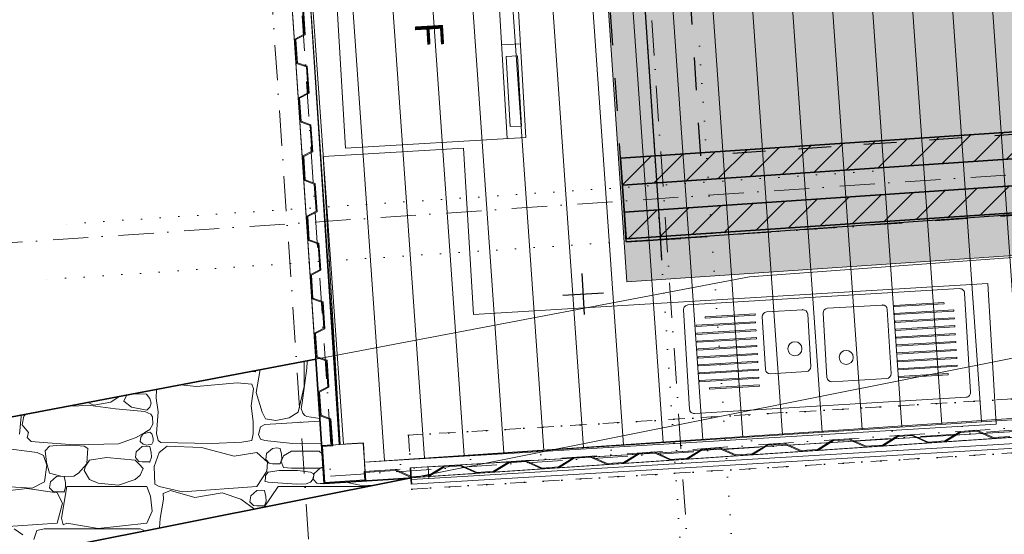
# Model space of a CAD drawing. Header units: millimetres. Extents: x -115474967 to 444143, y -74377 to 241828222.
# Tile 483 of 590: x 282155 to 286352, y 233716 to 235909. Entities that reach past the tile are written whole.
import ezdxf
from ezdxf.enums import TextEntityAlignment as Align

# ---------------------------------------------------------------- set-up
doc = ezdxf.new("R2010")
doc.units = ezdxf.units.MM
doc.header["$MEASUREMENT"] = 0
doc.set_wipeout_variables(frame=1)
for name, pattern in [('Dashed', [280, 140, -140]), ('Dashed Small', [140, 70, -70]), ('Dense Dotted', [80, 0, -80]), ('Dot & Dashed', [280, 150, -60, 0, -70]), ('Dotted', [300, 0, -300]), ('Wipeout_Contour', [1000, 0, -1000])]:
    doc.linetypes.add(name, pattern=pattern)
for name, color, linetype, lineweight in [('0_Pen_No__10', 9, 'Continuous', 20), ('0_Pen_No__128', 9, 'Continuous', 0), ('0_Pen_No__16', 9, 'Continuous', 20), ('0_Pen_No__3', 7, 'Continuous', 15), ('0_Pen_No__5', 7, 'Continuous', 5), ('A_BEAMS_Pen_No__2', 7, 'Continuous', 20), ('A_FLOORS STRUCTURE_Pen_No__3', 7, 'Continuous', 15), ('A_WALL LOAD_Pen_No__1', 7, 'Continuous', 30), ('A_WALL LOAD_Pen_No__3', 7, 'Continuous', 15), ('A_WALL LOAD_Pen_No__6', 7, 'Continuous', 5), ('B_CUT OUT_Pen_No__128', 9, 'Continuous', 0), ('B_CUT OUT_Pen_No__2', 1, 'Continuous', 25), ('B_CUT OUT_Pen_No__3', 30, 'Continuous', 15), ('B_CUT OUT_Pen_No__5', 4, 'Continuous', 5), ('B_FURN FIXED_Pen_No__4', 7, 'Continuous', 5), ('B_FURN FIXED_Pen_No__86', 255, 'Continuous', 20), ('B_FURN LOOSE_Pen_No__4', 7, 'Continuous', 5), ('BUILDING_Pen_No__2', 7, 'Continuous', 20), ('C-GRID _Pen_No__5', 7, 'Continuous', 5), ('MARKETING_Pen_No__1', 7, 'Continuous', 30), ('SPLITPOLE FENCE_Pen_No__2', 7, 'Continuous', 20), ('Structural Elements_Pen_No__161', 1, 'Continuous', 5)]:
    doc.layers.add(name, color=color, linetype=linetype, lineweight=lineweight)
for name, color, linetype, lineweight, true_color in [('A_WALL LOAD_Pen_No__7', 7, 'Continuous', 5, 0x3f3f3f), ('MARKETING_Pen_No__171', 7, 'Continuous', 0, 0xe1e1e1), ('ROAD_Pen_No__7', 7, 'Continuous', 5, 0x3f3f3f)]:
    doc.layers.add(name, color=color, linetype=linetype, lineweight=lineweight, true_color=true_color)
for name, color, linetype in [('B_FURN FIXED', 7, 'Continuous'), ('B_FURN LOOSE', 7, 'Continuous'), ('C_DIMS - GA', 7, 'Continuous'), ('MARKETING', 7, 'Continuous')]:
    doc.layers.add(name, color=color, linetype=linetype)
doc.styles.add('GENERATED_STYLE_1', font='GOTHIC.TTF')
doc.styles.add('GENERATED_STYLE_2', font='arial.ttf')
doc.dimstyles.new('GENERATED_STYLE__3', dxfattribs={"dimtxt": 200, "dimasz": 95, "dimexe": 0.18, "dimexo": 2517.243423, "dimgap": 0.09, "dimtad": 1, "dimdec": 0, "dimzin": 0, "dimdsep": 46, "dimtxsty": 'GENERATED_STYLE_1', "dimblk": 'ARROWHEAD_2', "dimblk1": 'ARROWHEAD_2', "dimblk2": 'ARROWHEAD_2', "dimcen": 0.09, "dimclrd": 7, "dimclre": 7, "dimclrt": 7, "dimadec": 0, "dimazin": 0, "dimtfac": 1, "dimtdec": 4, "dimtmove": 0, "dimatfit": 3, "dimfxl": 1, "dimtolj": 1, "dimtzin": 0, "dimarcsym": 0})
pattern_1 = [(45, (426418.63, 157469.93), (-63.63961, 63.63961), [])]

# ---------------------------------------------------------------- blocks, each defined once
blk = doc.blocks.new('*X851')
at = {"layer": 'MARKETING_Pen_No__171', "color": 254, "linetype": 'Continuous', "lineweight": 0, "true_color": 0xdadada}
for p, q in [((-143051.3, 76980.6), (-143052.5, 76983)), ((-143050.5, 76876.1), (-143051.3, 76980.6)), ((-143037.6, 76981.2), (-143039.1, 76954.2)), ((-143036, 76986.2), (-143037.6, 76981.2)), ((-143001.5, 76989.3), (-143013.8, 76990.4)), ((-143280.8, 76939.7), (-143258.9, 76939.7)), ((-143258.9, 76939.7), (-143257.4, 76944.1)), ((-143238.8, 76947.7), (-143255.5, 76850.8)), ((-143039.1, 76954.2), (-143059.4, 76807)), ((-143468.1, 76904.1), (-143464.6, 76904)), ((-143464.6, 76904), (-143456.8, 76906.3)), ((-143680.7, 76863.8), (-143681.1, 76826.5)), ((-143509.7, 76875.3), (-143578.2, 76883.2)), ((-143336.7, 76892.2), (-143509.7, 76875.3)), ((-143273.8, 76886.2), (-143336.7, 76892.2)), ((-143276.8, 76794.2), (-143266.2, 76865.7)), ((-143266.2, 76865.7), (-143273.8, 76886.2)), ((-143076, 76766.1), (-143050.5, 76876.1)), ((-143874.4, 76809.2), (-143839.6, 76833.4)), ((-143839.6, 76833.4), (-143839.6, 76833.6)), ((-143808, 76837.8), (-143818.9, 76813.2)), ((-143818.9, 76813.2), (-143787.5, 76787.9)), ((-143796.2, 76841.8), (-143808, 76837.8)), ((-143723.6, 76843.8), (-143780.9, 76844.7)), ((-143708.3, 76824.8), (-143723.6, 76843.8)), ((-143702.8, 76804.7), (-143708.3, 76824.8)), ((-143681.1, 76826.5), (-143672.5, 76768.1)), ((-143255.5, 76850.8), (-143229.8, 76766.1)), ((-143962.2, 76794.4), (-144061.4, 76791.5)), ((-143973.5, 76808.2), (-143947.7, 76796.9)), ((-143855.5, 76781.3), (-143962.2, 76794.4)), ((-143947.7, 76796.9), (-143874.4, 76809.2)), ((-143729.4, 76769.4), (-143855.5, 76781.3)), ((-143787.5, 76787.9), (-143721.3, 76775.4)), ((-143704.9, 76757.4), (-143729.4, 76769.4)), ((-143721.3, 76775.4), (-143708.3, 76787.9)), ((-143708.3, 76787.9), (-143702.8, 76804.7)), ((-143672.5, 76768.1), (-143679.7, 76676.3)), ((-143268.1, 76726.1), (-143276.8, 76794.2)), ((-143059.4, 76807), (-143062.9, 76781.8)), ((-143062.9, 76781.8), (-143056.4, 76762.8)), ((-144264.9, 76672.2), (-144257.5, 76747.5)), ((-144257.5, 76747.5), (-144257.5, 76754.2)), ((-144246, 76749.1), (-144252.2, 76712.2)), ((-144237.3, 76758.1), (-144246, 76749.1)), ((-143697.8, 76746.1), (-143704.9, 76757.4)), ((-143696.4, 76715.2), (-143697.8, 76746.1)), ((-143267.6, 76674.4), (-143268.1, 76726.1)), ((-143229.8, 76766.1), (-143216, 76738.5)), ((-142984.8, 76728.2), (-143218, 76714.6)), ((-143216, 76738.5), (-143170.9, 76731.2)), ((-143170.9, 76731.2), (-143114.3, 76742.4)), ((-143114.3, 76742.4), (-143076, 76766.1)), ((-143056.4, 76762.8), (-143047.4, 76751.7)), ((-143047.4, 76751.7), (-143039.1, 76747.6)), ((-143039.1, 76747.6), (-142984.7, 76740)), ((-142983.9, 76728.2), (-142984.8, 76728.2)), ((-144252.2, 76712.2), (-144226.4, 76680.3)), ((-143729.4, 76680.3), (-143709.1, 76692.1)), ((-143709.1, 76692.1), (-143696.4, 76715.2)), ((-143237.1, 76704.4), (-143245.7, 76671.8)), ((-143218, 76714.6), (-143237.1, 76704.4)), ((-144226.4, 76680.3), (-144231.5, 76659.1)), ((-144231.5, 76659.1), (-144214, 76641.4)), ((-143842.6, 76631.5), (-143767.5, 76659.1)), ((-143767.5, 76659.1), (-143729.4, 76680.3)), ((-143747.3, 76659.5), (-143750.1, 76641.9)), ((-143750.1, 76641.9), (-143737.7, 76630)), ((-143737.7, 76674.3), (-143747.3, 76659.5)), ((-143708.8, 76681.6), (-143737.7, 76674.3)), ((-143700.6, 76674.3), (-143708.8, 76681.6)), ((-143693.9, 76655.8), (-143700.6, 76674.3)), ((-143694.9, 76640.8), (-143693.9, 76655.8)), ((-143679.7, 76676.3), (-143673.8, 76646.2)), ((-143673.8, 76646.2), (-143662.3, 76637.7)), ((-143316.9, 76638.1), (-143273.8, 76646.2)), ((-143273.8, 76646.2), (-143267.6, 76674.4)), ((-143245.7, 76671.8), (-143236.9, 76651.7)), ((-143236.9, 76651.7), (-143218, 76645.9)), ((-143218, 76645.9), (-143100, 76633.6)), ((-144189.3, 76594), (-144343.9, 76614.5)), ((-144214, 76641.4), (-144181.1, 76638.5)), ((-144181.1, 76638.5), (-144031.3, 76626.9)), ((-144135.9, 76621.4), (-144154.8, 76601.9)), ((-144154.8, 76601.9), (-144149.8, 76551.7)), ((-144089.8, 76626.3), (-144135.9, 76621.4)), ((-144022.8, 76625.1), (-144089.8, 76626.3)), ((-144031.3, 76626.9), (-143842.6, 76631.5)), ((-143989.2, 76621.4), (-144022.8, 76625.1)), ((-143972.9, 76611.6), (-143989.2, 76621.4)), ((-143974, 76593), (-143972.9, 76611.6)), ((-143740.8, 76620.1), (-143766.8, 76597.4)), ((-143722.3, 76621.7), (-143740.8, 76620.1)), ((-143737.7, 76630), (-143722.5, 76626.3)), ((-143722.5, 76626.3), (-143700.6, 76630)), ((-143709.1, 76620.1), (-143722.3, 76621.7)), ((-143703.3, 76595), (-143709.1, 76620.1)), ((-143700.6, 76630), (-143694.9, 76640.8)), ((-143635.2, 76621.5), (-143669.4, 76594)), ((-143662.3, 76637.7), (-143445.9, 76633.3)), ((-143488.5, 76615.5), (-143635.2, 76621.5)), ((-143348.8, 76578.7), (-143488.5, 76615.5)), ((-143445.9, 76633.3), (-143316.9, 76638.1)), ((-143185.1, 76612.3), (-143211.1, 76589.7)), ((-143166.7, 76613.9), (-143185.1, 76612.3)), ((-143153.4, 76612.3), (-143166.7, 76613.9)), ((-143147.7, 76587.2), (-143153.4, 76612.3)), ((-143104.7, 76600.3), (-143138.7, 76580)), ((-142987.2, 76600.3), (-143104.7, 76600.3)), ((-143100, 76633.6), (-142977.5, 76633.7)), ((-142974.5, 76588.3), (-142987.2, 76600.3)), ((-144161.6, 76581.6), (-144189.3, 76594)), ((-144148.2, 76541.1), (-144161.6, 76581.6)), ((-143966.5, 76561.6), (-143982.7, 76536.1)), ((-143976.8, 76546), (-143974, 76593)), ((-143894, 76572.8), (-143966.5, 76561.6)), ((-143771.6, 76561.6), (-143894, 76572.8)), ((-143753.8, 76544.5), (-143771.6, 76561.6)), ((-143766.8, 76597.4), (-143770.5, 76572.9)), ((-143770.5, 76572.9), (-143755.8, 76556.7)), ((-143709.1, 76554.7), (-143702.1, 76575.4)), ((-143702.1, 76575.4), (-143703.3, 76595)), ((-143669.4, 76594), (-143689.8, 76534.4)), ((-143253.1, 76594), (-143348.8, 76578.7)), ((-143207.6, 76553.8), (-143253.1, 76594)), ((-143211.1, 76589.7), (-143214.8, 76565.2)), ((-143214.8, 76565.2), (-143200.1, 76548.9)), ((-143153.4, 76547), (-143146.4, 76567.6)), ((-143138.7, 76580), (-143149.3, 76556.7)), ((-143146.4, 76567.6), (-143147.7, 76587.2)), ((-144158.1, 76469.6), (-144148.2, 76541.1)), ((-144149.8, 76551.7), (-144135.9, 76507.2)), ((-144012.4, 76507.2), (-143976.8, 76546)), ((-143982.7, 76536.1), (-143989.2, 76518.2)), ((-143989.2, 76518.2), (-143966.5, 76479.8)), ((-143755.8, 76556.7), (-143740.8, 76554.7)), ((-143737.7, 76526.2), (-143753.8, 76544.5)), ((-143749.2, 76497.5), (-143737.7, 76526.2)), ((-143740.8, 76554.7), (-143709.1, 76554.7)), ((-143689.8, 76534.4), (-143686.9, 76460.3)), ((-143210.5, 76515.7), (-143207.6, 76553.8)), ((-143157.4, 76517.6), (-143204.7, 76511.4)), ((-143200.1, 76548.9), (-143185.1, 76547)), ((-143185.1, 76547), (-143153.4, 76547)), ((-143119.9, 76517.8), (-143157.4, 76517.6)), ((-143149.3, 76556.7), (-143138.2, 76530)), ((-143138.2, 76530), (-143104.7, 76527.7)), ((-143079, 76517.5), (-143119.9, 76517.8)), ((-143104.7, 76527.7), (-142987.2, 76527.7)), ((-143024.4, 76511.4), (-143079, 76517.5)), ((-142982.2, 76528), (-143008.3, 76505.3)), ((-142987.2, 76527.7), (-142970.7, 76532.2)), ((-142970.5, 76529), (-142982.2, 76528)), ((-144135.9, 76507.2), (-144082.4, 76492.9)), ((-144106.1, 76491.7), (-144132.2, 76469)), ((-144087.7, 76493.3), (-144106.1, 76491.7)), ((-144074.5, 76491.7), (-144087.7, 76493.3)), ((-144082.4, 76492.9), (-144032.5, 76493.5)), ((-144068.7, 76466.6), (-144074.5, 76491.7)), ((-144032.5, 76493.5), (-144012.4, 76507.2)), ((-143966.5, 76479.8), (-143929.2, 76464.3)), ((-143842.8, 76455.5), (-143771.6, 76479.8)), ((-143771.6, 76479.8), (-143749.2, 76497.5)), ((-143253.1, 76449.4), (-143210.5, 76515.7)), ((-143216.2, 76482.9), (-143218, 76473.1)), ((-143215.8, 76496.9), (-143216.2, 76482.9)), ((-143204.7, 76511.4), (-143215.8, 76496.9)), ((-143012.7, 76504.9), (-143024.4, 76511.4)), ((-143024.4, 76468.1), (-143014.6, 76477.4)), ((-143014.6, 76477.4), (-143009.3, 76497.2)), ((-143009.3, 76497.2), (-143012.7, 76504.9)), ((-143008.3, 76505.3), (-143012, 76480.8)), ((-143012, 76480.8), (-142997.2, 76464.6)), ((-144231.9, 76441.7), (-144401.3, 76422.4)), ((-144328.6, 76450.1), (-144209.7, 76442.9)), ((-144103.7, 76422.4), (-144231.9, 76441.7)), ((-144209.7, 76442.9), (-144158.1, 76469.6)), ((-144132.2, 76469), (-144135.9, 76444.5)), ((-144135.9, 76444.5), (-144121.1, 76428.2)), ((-144062.1, 76449.4), (-144085.1, 76314.1)), ((-144074.5, 76426.3), (-144067.5, 76447)), ((-144067.5, 76447), (-144068.7, 76466.6)), ((-143721, 76449.4), (-144062.1, 76449.4)), ((-143929.2, 76464.3), (-143842.8, 76455.5)), ((-143705.2, 76408.5), (-143721, 76449.4)), ((-143686.9, 76460.3), (-143669.4, 76449.4)), ((-143669.4, 76449.4), (-143569.1, 76426.5)), ((-143620.8, 76432), (-143651.2, 76420.2)), ((-143517.1, 76403.1), (-143620.8, 76432)), ((-143569.1, 76426.5), (-143253.1, 76449.4)), ((-143252.1, 76432.1), (-143278.2, 76409.4)), ((-143233.7, 76433.7), (-143252.1, 76432.1)), ((-143220.4, 76432.1), (-143233.7, 76433.7)), ((-143161.1, 76449.4), (-143220.9, 76361.7)), ((-143214.7, 76407), (-143220.4, 76432.1)), ((-143218, 76473.1), (-143204.7, 76468.1)), ((-143204.7, 76468.1), (-143081.8, 76459.1)), ((-142780.6, 76449.4), (-143161.1, 76449.4)), ((-143081.8, 76459.1), (-143042.4, 76460.7)), ((-143042.4, 76460.7), (-143024.4, 76468.1)), ((-142997.2, 76464.6), (-142982.2, 76462.6)), ((-142982.2, 76462.6), (-142966, 76462.6)), ((-142956.4, 76462.6), (-142950.6, 76462.6)), ((-142950.6, 76462.6), (-142950.4, 76463)), ((-142872.9, 76467.9), (-142813.7, 76456)), ((-142813.7, 76456), (-142756.5, 76454.2)), ((-144121.1, 76428.2), (-144106.1, 76426.3)), ((-144106.1, 76426.3), (-144074.5, 76426.3)), ((-144081.3, 76378.7), (-144103.7, 76422.4)), ((-143699.1, 76345), (-143705.2, 76408.5)), ((-143651, 76396), (-143664.4, 76313.9)), ((-143651.2, 76420.2), (-143651, 76396)), ((-143400.8, 76422.8), (-143517.1, 76403.1)), ((-143320.1, 76396), (-143400.8, 76422.8)), ((-143262.6, 76353.4), (-143320.1, 76396)), ((-143278.2, 76409.4), (-143281.8, 76384.9)), ((-143213.4, 76387.4), (-143214.7, 76407)), ((-144103.7, 76293), (-144081.3, 76378.7)), ((-143281.8, 76384.9), (-143267.1, 76368.6)), ((-143267.1, 76368.6), (-143252.1, 76366.7)), ((-143252.1, 76366.7), (-143220.4, 76366.7)), ((-143220.4, 76366.7), (-143213.4, 76387.4)), ((-144085.1, 76314.1), (-144077.9, 76286.6)), ((-143721, 76293), (-143699.1, 76345)), ((-143664.4, 76313.9), (-143667.1, 76272.8)), ((-144391.3, 76273.6), (-144103.7, 76293)), ((-144250.6, 76243.4), (-144286.6, 76268.6)), ((-144159.8, 76268.6), (-144189.7, 76261.9)), ((-143749.9, 76268.6), (-144159.8, 76268.6)), ((-144077.9, 76286.6), (-144062.1, 76293)), ((-144062.1, 76293), (-143929.6, 76270.5)), ((-143929.6, 76270.5), (-143721, 76293)), ((-143728.6, 76260.6), (-143749.9, 76268.6)), ((-144189.7, 76261.9), (-144202.5, 76224))]:
    blk.add_line(p, q, dxfattribs=at)
for p in [(-143258.9, 76939.7), (-143709.1, 76554.7), (-143153.4, 76547), (-142950.6, 76462.6), (-144074.5, 76426.3), (-143220.4, 76366.7)]:
    blk.add_point(p, dxfattribs=at)
blk = doc.blocks.new('Fill_105', base_point=(0, 0))
at = {"color": 254, "linetype": 'Wipeout_Contour', "lineweight": 0, "ltscale": 817359.830674}
blk.add_wipeout([(-147013.4, 75606.1), (-142601.2, 76485.2), (-142966, 76462), (-143001.7, 76992.7), (-147118.1, 76211.1)], dxfattribs=at).dxf.layer = 'MARKETING'
at = {"layer": 'MARKETING_Pen_No__1', "color": 214, "linetype": 'Continuous', "lineweight": 35, "flags": 128}
blk.add_lwpolyline([(-147013.4, 75606.1), (-147118.1, 76211.1), (-143001.7, 76992.7), (-142966, 76462), (-142601.2, 76485.2)], close=True, dxfattribs=at)
at = {"layer": 'MARKETING_Pen_No__171', "color": 254, "linetype": 'Continuous', "lineweight": 0, "true_color": 0xdadada}
blk.add_blockref('*X851', (0, 0), dxfattribs=at)
blk = doc.blocks.new('Refrigerator Side by Side 24[37]', base_point=(-142105.3, 77937.3))
at = {"layer": 'B_FURN FIXED_Pen_No__4', "color": 5, "linetype": 'Continuous', "lineweight": 5}
for p, q in [((-142185.2, 77932.6), (-142238.8, 78842.3)), ((-142128.9, 78336.6), (-142208.7, 78331.9)), ((-142141.9, 78285.8), (-142189.8, 78283)), ((-142189.8, 78283), (-142172.2, 77983.5)), ((-142124.3, 77986.3), (-142141.9, 78285.8)), ((-142172.2, 77983.5), (-142124.3, 77986.3))]:
    blk.add_line(p, q, dxfattribs=at)
at = {"layer": 'B_FURN FIXED_Pen_No__4', "color": 5, "linetype": 'Continuous', "lineweight": 5, "flags": 128}
blk.add_lwpolyline([(-142105.3, 77937.3), (-142158.9, 78847), (-142928.3, 78801.8), (-142874.7, 77892)], close=True, dxfattribs=at)
at = {"layer": 'B_FURN FIXED_Pen_No__86', "color": 255, "lineweight": 20, "style": 'GENERATED_STYLE_2'}
blk.add_attdef('txt', text='', height=120, rotation=273.3691, dxfattribs=at).set_placement((-142516.8, 78376.4), align=Align.MIDDLE_CENTER)
blk = doc.blocks.new('Sink General 24[38]', base_point=(-140236.9, 77294.3))
at = {"layer": 'B_FURN LOOSE_Pen_No__4', "color": 5, "linetype": 'Continuous', "lineweight": 5}
for p, q in [((-140536, 77221.3), (-140323.4, 77234)), ((-140323.4, 77234), (-140323.1, 77229)), ((-140925.6, 77202.9), (-141079.3, 77193.7)), ((-140838.6, 77188.1), (-140822.2, 76914.9)), ((-140586.2, 77223.2), (-140819.8, 77209.2)), ((-140548.7, 76931.3), (-140565.1, 77204.5)), ((-140535.7, 77216.3), (-140536, 77221.3)), ((-140323.1, 77229), (-140535.7, 77216.3)), ((-140534, 77187.6), (-140281.5, 77202.7)), ((-140533.7, 77182.6), (-140534, 77187.6)), ((-140281.2, 77197.7), (-140533.7, 77182.6)), ((-140281.5, 77202.7), (-140281.2, 77197.7)), ((-141126.9, 77152), (-141379.5, 77136.8)), ((-141379.2, 77131.8), (-141126.6, 77147)), ((-141129, 77185.7), (-141341.6, 77172.9)), ((-141341.6, 77172.9), (-141341.3, 77167.9)), ((-141341.3, 77167.9), (-141128.7, 77180.7)), ((-141128.7, 77180.7), (-141129, 77185.7)), ((-141126.6, 77147), (-141126.9, 77152)), ((-141098.1, 77172.5), (-141084.7, 76949.2)), ((-140891.1, 76960.8), (-140904.5, 77184.1)), ((-140532, 77153.9), (-140279.4, 77169)), ((-140531.7, 77148.9), (-140532, 77153.9)), ((-140279.1, 77164.1), (-140531.7, 77148.9)), ((-140279.4, 77169), (-140279.1, 77164.1)), ((-141379.5, 77136.8), (-141379.2, 77131.8)), ((-141124.9, 77118.3), (-141377.5, 77103.2)), ((-141377.2, 77098.2), (-141124.6, 77113.3)), ((-141124.6, 77113.3), (-141124.9, 77118.3)), ((-140530, 77120.2), (-140277.4, 77135.4)), ((-140529.7, 77115.2), (-140530, 77120.2)), ((-140277.1, 77130.4), (-140529.7, 77115.2)), ((-140277.4, 77135.4), (-140277.1, 77130.4)), ((-141377.5, 77103.2), (-141377.2, 77098.2)), ((-141122.9, 77084.6), (-141375.4, 77069.5)), ((-141375.4, 77069.5), (-141375.1, 77064.5)), ((-141375.1, 77064.5), (-141122.6, 77079.6)), ((-141122.6, 77079.6), (-141122.9, 77084.6)), ((-140527.9, 77086.5), (-140275.4, 77101.7)), ((-140527.6, 77081.5), (-140527.9, 77086.5)), ((-140275.1, 77096.7), (-140527.6, 77081.5)), ((-140525.9, 77052.9), (-140273.4, 77068)), ((-140273.1, 77063), (-140525.6, 77047.9)), ((-140275.4, 77101.7), (-140275.1, 77096.7)), ((-140273.4, 77068), (-140273.1, 77063)), ((-141120.9, 77050.9), (-141373.4, 77035.8)), ((-141373.4, 77035.8), (-141373.1, 77030.8)), ((-141373.1, 77030.8), (-141120.6, 77046)), ((-141120.6, 77046), (-141120.9, 77050.9)), ((-140525.6, 77047.9), (-140525.9, 77052.9)), ((-140523.9, 77019.2), (-140271.3, 77034.3)), ((-140271, 77029.3), (-140523.6, 77014.2)), ((-140271.3, 77034.3), (-140271, 77029.3)), ((-141118.8, 77017.3), (-141371.4, 77002.1)), ((-141371.4, 77002.1), (-141371.1, 76997.1)), ((-141371.1, 76997.1), (-141118.5, 77012.3)), ((-141116.8, 76983.6), (-141369.4, 76968.4)), ((-141369.1, 76963.4), (-141116.5, 76978.6)), ((-141118.5, 77012.3), (-141118.8, 77017.3)), ((-141116.5, 76978.6), (-141116.8, 76983.6)), ((-140523.6, 77014.2), (-140523.9, 77019.2)), ((-140521.9, 76985.5), (-140269.3, 77000.6)), ((-140521.6, 76980.5), (-140521.9, 76985.5)), ((-140269, 76995.7), (-140521.6, 76980.5)), ((-140269.3, 77000.6), (-140269, 76995.7)), ((-141369.4, 76968.4), (-141369.1, 76963.4)), ((-141114.8, 76949.9), (-141367.4, 76934.8)), ((-141367.1, 76929.8), (-141114.5, 76944.9)), ((-141114.5, 76944.9), (-141114.8, 76949.9)), ((-141063.5, 76930.5), (-140909.8, 76939.7)), ((-140519.9, 76951.8), (-140267.3, 76967)), ((-140519.6, 76946.8), (-140519.9, 76951.8)), ((-140267, 76962), (-140519.6, 76946.8)), ((-140267.3, 76967), (-140267, 76962)), ((-141367.4, 76934.8), (-141367.1, 76929.8)), ((-141112.8, 76916.2), (-141365.3, 76901.1)), ((-141365.3, 76901.1), (-141365, 76896.1)), ((-141365, 76896.1), (-141112.5, 76911.2)), ((-141112.5, 76911.2), (-141112.8, 76916.2)), ((-140801, 76896.1), (-140567.4, 76910.1)), ((-140517.8, 76918.1), (-140305.2, 76930.9)), ((-140517.5, 76913.1), (-140517.8, 76918.1)), ((-140304.9, 76925.9), (-140517.5, 76913.1)), ((-140305.2, 76930.9), (-140304.9, 76925.9)), ((-141110.8, 76882.5), (-141323.4, 76869.8)), ((-141323.4, 76869.8), (-141323.1, 76864.8)), ((-141323.1, 76864.8), (-141110.5, 76877.6)), ((-141110.5, 76877.6), (-141110.8, 76882.5))]:
    blk.add_line(p, q, dxfattribs=at)
at = {"layer": 'B_FURN LOOSE_Pen_No__4', "color": 5, "linetype": 'Continuous', "lineweight": 5, "flags": 128}
blk.add_lwpolyline([(-140256.8, 77293.1), (-141414.7, 77223.6, 0.414214), (-141433.5, 77202.5), (-141408.1, 76779.5, 0.414214), (-141387, 76760.8), (-140229, 76830.3, 0.414214), (-140210.3, 76851.4), (-140235.7, 77274.3, 0.414214)], format="xyb", close=True, dxfattribs=at)
at = {"layer": 'B_FURN LOOSE_Pen_No__4', "color": 5, "linetype": 'Continuous', "lineweight": 5}
for centre in [(-140958.7, 77036.9), (-140740.1, 77000)]:
    blk.add_circle(centre, 30, dxfattribs=at)
for centre, start, end in [((-141078.1, 77173.7), 93.4344, 183.4344), ((-140924.4, 77182.9), 3.4344, 93.4344), ((-140818.6, 77189.3), 93.4344, 183.4344), ((-140585, 77203.3), 3.4344, 93.4344), ((-141064.7, 76950.4), 183.4344, 273.4344), ((-140911, 76959.7), 273.4344, 3.4344), ((-140802.2, 76916.1), 183.4344, 273.4344), ((-140568.6, 76930.1), 273.4344, 3.4344)]:
    blk.add_arc(centre, 20, start, end, dxfattribs=at)
for p in [(-140925.6, 77202.9), (-140586.2, 77223.2)]:
    blk.add_point(p, dxfattribs=at)
blk = doc.blocks.new('ARROWHEAD_2')
at = {"color": 0, "linetype": 'Continuous', "lineweight": 0}
for p, q in [((-0.378, -0.655), (0.378, 0.655)), ((0, 0), (-1, 0))]:
    blk.add_line(p, q, dxfattribs=at)
blk = doc.blocks.new('*D951')
at = {"layer": 'C_DIMS - GA', "color": 7, "linetype": 'Continuous', "lineweight": -2, "transparency": 16777216}
for p, q in [((285382.3, 246383.7), (280360.8, 246055.9)), ((280367.2, 245961.1), (280737.6, 240286.5)), ((281155.9, 233877.2), (280784.7, 239564.8)), ((280940.7, 233768), (281161.9, 233782.4))]:
    blk.add_line(p, q, dxfattribs=at)
at = {"layer": 'Defpoints', "color": 0, "linetype": 'Continuous', "transparency": 16777216}
for p in [(287894.2, 246547.6), (280361, 246055.9), (283452.6, 233931.9)]:
    blk.add_point(p, dxfattribs=at)
at = {"layer": 'C_DIMS - GA', "color": 7, "linetype": 'Continuous', "lineweight": -2, "transparency": 16777216, "xscale": 95, "yscale": 95, "zscale": 95}
for p, rotation in [((280361, 246055.9), 93.73419209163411), ((281162.1, 233782.4), 273.7341920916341)]:
    blk.add_blockref('ARROWHEAD_2', p, dxfattribs=dict(at, rotation=rotation))
at = {"layer": 'C_DIMS - GA', "color": 7, "linetype": 'Continuous', "lineweight": 5, "transparency": 16777216, "insert": (280761.1, 239925.7), "char_height": 200, "attachment_point": 5, "rotation": 273.7342, "style": 'GENERATED_STYLE_1'}
blk.add_mtext('\\A1;12300', dxfattribs=at)

msp = doc.modelspace()

# ---------------------------------------------------------------- hatches: boundary and pattern name
at = {"layer": '0_Pen_No__128', "linetype": 'Continuous', "lineweight": 0}
h = msp.add_hatch(dxfattribs=at)
h.set_pattern_fill('PATTERN__DECK_II_ANGLE', color=9, style=0, pattern_type=2)
h.set_pattern_definition([(94, (426418.63, 157469.93), (169.58589, 11.8586), [])])
h.paths.add_polyline_path([(283477.49492, 236214.74334), (283379.70335, 236208.35415), (283517.52957, 234098.85153), (283620.55157, 234104.24178), (283624.87323, 234023.69027), (295124.17676, 234775.00798), (295117.38012, 234879.03158), (295190.93527, 234883.83711), (295125.71097, 235819.88069), (295115.77394, 235819.92223), (295099.93541, 236055.39006), (295116.20444, 236055.48211), (295053.65588, 236985.38096), (295037.45409, 236984.29116), (295036.94333, 236992.37877), (294975.51327, 236988.14295), (294964.64115, 237149.77756), (294922.76306, 237146.56113), (294809.50293, 238785.9965), (284871.46964, 238121.45541), (284982.93354, 236393.01496), (283472.14871, 236296.56896)])
at = {"layer": 'A_WALL LOAD_Pen_No__7', "linetype": 'Continuous', "lineweight": 5, "true_color": 0x9f07ff}
h = msp.add_hatch(dxfattribs=at)
h.set_pattern_fill('HATCH__BRICK', color=190, style=0, pattern_type=2)
h.set_pattern_definition(pattern_1)
h.paths.add_polyline_path([(284724.68846, 235204.42949), (295110.30329, 235900.75516), (295102.61014, 236015.49755), (284716.99532, 235319.17187)])
msp.add_hatch(color=190, dxfattribs=at).paths.add_polyline_path([(284732.38161, 235089.6871), (295117.99644, 235786.01277), (295110.30329, 235900.75516), (284724.68846, 235204.42949)])
h = msp.add_hatch(dxfattribs=at)
h.set_pattern_fill('HATCH__BRICK', color=190, style=0, pattern_type=2)
h.set_pattern_definition(pattern_1)
h.paths.add_polyline_path([(284740.07476, 234974.94471), (295125.68959, 235671.27038), (295117.99644, 235786.01277), (284732.38161, 235089.6871)])
at = {"layer": 'B_CUT OUT_Pen_No__128', "linetype": 'Continuous', "lineweight": 0, "true_color": 0x2f2f2f}
msp.add_hatch(color=250, dxfattribs=at).paths.add_polyline_path([(284630.76089, 236454.57103), (284743.91116, 234792.62847), (295067.01292, 235495.45766), (294953.86265, 237157.40023)])

# ---------------------------------------------------------------- linework, layer by layer
at = {"layer": '0_Pen_No__10', "color": 25, "linetype": 'Dot & Dashed', "lineweight": 20, "true_color": 0x996633}
msp.add_line((283480.56224, 233963.87449), (289494.97178, 234368.42606), dxfattribs=at)
at = {"layer": '0_Pen_No__16', "color": 8, "linetype": 'Dense Dotted', "lineweight": 20}
for p, q in [((284833.29967, 235782.144), (285059.8437, 232318.4575)), ((285052.79155, 235797.08769), (285279.33559, 232333.4012)), ((285791.45034, 235263.42399), (282327.77072, 235036.77485)), ((285707.69463, 235026.96172), (282244.01502, 234800.31258))]:
    msp.add_line(p, q, dxfattribs=at)
at = {"layer": '0_Pen_No__3', "color": 30, "linetype": 'Continuous', "lineweight": 15}
for p, q in [((283299.89617, 236202.7974), (283441.77109, 234093.56353)), ((283379.7158, 236208.16636), (283521.59072, 234098.93249)), ((283624.87297, 234023.69435), (289386.7309, 234411.25836)), ((283630.24193, 233943.87471), (289392.09987, 234331.43873)), ((283619.36978, 234105.50948), (283441.77109, 234093.56353)), ((283441.77109, 234093.56353), (283521.59072, 234098.93249)), ((283441.77109, 234093.56353), (283452.64324, 233931.92877)), ((283630.24193, 233943.87471), (283619.36978, 234105.50948)), ((283630.24193, 233943.87471), (283624.87297, 234023.69435)), ((283452.64324, 233931.92877), (283630.24193, 233943.87471))]:
    msp.add_line(p, q, dxfattribs=at)
at = {"layer": '0_Pen_No__3', "color": 30, "linetype": 'Dotted', "lineweight": 15}
for p, q in [((283478.54888, 233993.80685), (289492.95841, 234398.35843)), ((283482.57561, 233933.94213), (289496.98514, 234338.4937)), ((283482.57561, 233933.94213), (283478.54888, 233993.80685))]:
    msp.add_line(p, q, dxfattribs=at)
at = {"layer": '0_Pen_No__3', "color": 30, "linetype": 'Dashed Small', "lineweight": 15}
for p, q in [((283619.36978, 234105.50948), (283441.77109, 234093.56353)), ((283441.77109, 234093.56353), (283452.64324, 233931.92877)), ((283630.24193, 233943.87471), (283619.36978, 234105.50948)), ((283452.64324, 233931.92877), (283630.24193, 233943.87471))]:
    msp.add_line(p, q, dxfattribs=at)
at = {"layer": '0_Pen_No__3', "color": 30, "linetype": 'Continuous', "lineweight": 15}
msp.add_lwpolyline([(283477.49492, 236214.74334), (283472.14871, 236296.56896), (284982.93354, 236393.01496), (284871.46964, 238121.45541), (294809.50293, 238785.9965), (294922.76306, 237146.56113), (294964.64115, 237149.77756), (294975.51327, 236988.14295), (295036.94333, 236992.37877), (295037.45409, 236984.29116), (295053.65588, 236985.38096), (295116.20444, 236055.48211), (295099.93541, 236055.39006), (295115.77394, 235819.92223), (295125.71097, 235819.88069), (295190.93527, 234883.83711), (295117.38012, 234879.03158), (295124.17676, 234775.00798), (283624.87323, 234023.69027), (283620.55157, 234104.24178), (283517.52957, 234098.85153), (283379.70335, 236208.35415)], close=True, dxfattribs=at)
for points in [[(283364.32353, 235960.18669), (283372.05651, 235845.22165), (283332.35695, 235824.51062), (283338.98595, 235725.95816), (283381.10155, 235710.75033), (283388.83452, 235595.78528), (283348.16669, 235574.56912), (283354.76623, 235476.45468), (283396.88183, 235461.24685), (283404.6148, 235346.2818), (283365.88352, 235326.07595), (283372.54199, 235227.08542), (283414.65758, 235211.87759), (283422.79323, 235090.92609), (283383.09367, 235070.21507), (283389.75215, 234971.22454), (283430.84054, 234956.38766), (283438.57351, 234841.42261), (283398.87396, 234820.71159), (283405.4735, 234722.59715), (283448.61629, 234707.0184), (283456.34927, 234592.05336), (283416.64971, 234571.34233), (283423.27872, 234472.78987), (283465.39431, 234457.58203), (283473.12729, 234342.61699), (283433.42773, 234321.906), (283440.05674, 234223.3535), (283482.17233, 234208.1457), (283489.93132, 234092.79393), (283485.94034, 234092.52548), (283478.35667, 234205.2707), (283436.24108, 234220.47854), (283429.26142, 234324.24406), (283468.96098, 234344.95509), (283461.57865, 234454.70707), (283419.46306, 234469.9149), (283412.48341, 234573.68043), (283452.18296, 234594.39142), (283444.80064, 234704.14344), (283401.65303, 234719.79368), (283394.70765, 234823.04969), (283434.40721, 234843.76068), (283427.02488, 234953.51269), (283385.92424, 234968.35402), (283378.92737, 235072.55313), (283418.62693, 235093.26416), (283410.84193, 235209.00263), (283368.72633, 235224.21046), (283361.69324, 235328.4015), (283400.4485, 235348.61987), (283393.06617, 235458.37188), (283350.95058, 235473.57968), (283344.00049, 235576.90564), (283384.66822, 235598.12335), (283377.28589, 235707.87536), (283335.1703, 235723.08316), (283328.19064, 235826.84869), (283367.8902, 235847.55971), (283360.50787, 235957.3117)], [(286375.77546, 234132.55853), (286305.92025, 234127.85981), (286235.65758, 234159.21505), (286163.83287, 234154.38385), (286098.4022, 234113.90137), (286028.54707, 234109.20266), (285958.28432, 234140.55789), (285898.43259, 234136.53204), (285833.00191, 234096.04956), (285763.14679, 234091.35085), (285692.88404, 234122.70608), (285621.05933, 234117.87488), (285555.62865, 234077.3924), (285485.77352, 234072.69369), (285415.51077, 234104.04892), (285343.68606, 234099.21772), (285278.25547, 234058.73525), (285208.40026, 234054.03653), (285138.13759, 234085.39177), (285066.31288, 234080.56057), (285000.8822, 234040.07809), (284931.02708, 234035.37938), (284860.76433, 234066.73461), (284794.92611, 234062.30608), (284729.49543, 234021.82361), (284659.6403, 234017.12489), (284589.37755, 234048.48012), (284517.55284, 234043.64893), (284452.12225, 234003.16646), (284382.26704, 233998.46773), (284312.00438, 234029.82297), (284240.17967, 234024.99177), (284174.74899, 233984.5093), (284104.89386, 233979.81058), (284034.63111, 234011.16581), (283962.8064, 234006.33462), (283897.37572, 233965.85214), (283827.5206, 233961.15342), (283757.25785, 233992.50865), (283623.56646, 233983.51607), (283625.98249, 233947.59722), (283456.36579, 233936.18817), (283446.03053, 234089.84098), (283485.94038, 234092.52547), (283485.67193, 234096.51646), (283444.76429, 234093.76486), (283444.33128, 234093.70374), (283443.40555, 234093.33406), (283442.70673, 234092.74582), (283442.3136, 234092.174), (283442.0008, 234091.2296), (283441.97242, 234090.57033), (283452.3748, 233935.91972), (283452.52097, 233935.0848), (283453.373, 233933.53424), (283454.3623, 233932.72611), (283455.77565, 233932.23195), (283456.63424, 233932.19718), (283627.24873, 233943.67334), (283628.5092, 233944.04686), (283629.30629, 233944.69247), (283629.85683, 233945.61463), (283630.04059, 233946.86796), (283627.8259, 233979.79353), (283687.69063, 233983.82025), (283756.53505, 233988.45099), (283826.7978, 233957.09575), (283898.63542, 233961.92782), (283964.0661, 234002.4103), (284033.90831, 234007.10814), (284104.17106, 233975.75291), (284176.00868, 233980.58498), (284241.43936, 234021.06746), (284311.28149, 234025.7653), (284381.54424, 233994.41007), (284453.38195, 233999.24214), (284518.81254, 234039.72461), (284588.65475, 234044.42245), (284658.9175, 234013.06722), (284730.75513, 234017.89929), (284796.18581, 234058.38177), (284860.04153, 234062.67694), (284930.30428, 234031.32171), (285002.1419, 234036.15377), (285067.57258, 234076.63625), (285137.41479, 234081.3341), (285207.67746, 234049.97886), (285279.51517, 234054.81093), (285344.94585, 234095.29341), (285414.78797, 234099.99125), (285485.05072, 234068.63602), (285556.88834, 234073.46808), (285622.31902, 234113.95056), (285692.16124, 234118.64841), (285762.42399, 234087.29318), (285834.26161, 234092.12524), (285899.69229, 234132.60772), (285957.56152, 234136.50022), (286027.82427, 234105.14499), (286099.66189, 234109.97705), (286165.09257, 234150.45953), (286234.93478, 234155.15738), (286305.19745, 234123.80214), (286377.03516, 234128.63421)]]:
    msp.add_lwpolyline(points, dxfattribs=at)
at = {"layer": '0_Pen_No__5', "color": 4, "linetype": 'Dot & Dashed', "lineweight": 5}
for p, q in [((283340.02443, 236205.49657), (283481.89935, 234096.2627)), ((283627.54275, 233984.00298), (289389.40069, 234371.56699))]:
    msp.add_line(p, q, dxfattribs=at)
at = {"layer": 'A_BEAMS_Pen_No__2', "color": 1, "linetype": 'Dashed', "lineweight": 25}
for p, q in [((285058.40838, 235329.42184), (284988.90926, 236398.87534)), ((284740.92775, 234962.22252), (284644.70617, 236375.43961)), ((295112.05568, 236015.84967), (285058.40838, 235329.42184)), ((295136.018, 235671.96288), (284740.92775, 234962.22252))]:
    msp.add_line(p, q, dxfattribs=at)
at = {"layer": 'A_WALL LOAD_Pen_No__1', "color": 214, "linetype": 'Continuous', "lineweight": 35}
for p, q in [((284724.68846, 235204.42949), (295110.30329, 235900.75516)), ((284732.38161, 235089.6871), (295117.99644, 235786.01277)), ((284855.66211, 234970.03442), (284740.92775, 234962.22252)), ((284855.66211, 234970.03442), (284740.92775, 234962.22252)), ((284970.39647, 234977.84633), (284855.66211, 234970.03442)), ((284970.39647, 234977.84633), (284855.66211, 234970.03442)), ((285085.13084, 234985.65824), (284970.39647, 234977.84633)), ((285085.13084, 234985.65824), (284970.39647, 234977.84633)), ((283821.39711, 233998.91697), (283824.39236, 233949.00677)), ((283821.39711, 233998.91697), (283824.39236, 233949.00677)), ((283821.39711, 233998.91697), (283824.39236, 233949.00677)), ((283821.39711, 233998.91697), (283824.39236, 233949.00677)), ((283824.39236, 233949.00677), (283825.59045, 233929.04268)), ((283824.39236, 233949.00677), (283825.59045, 233929.04268))]:
    msp.add_line(p, q, dxfattribs=at)
for points in [[(295102.61875, 236015.49812), (284716.99532, 235319.17187)], [(284740.07476, 234974.94471), (295917.94724, 235724.38899)], [(284716.99532, 235319.17187), (284740.07476, 234974.94471)]]:
    msp.add_lwpolyline(points, dxfattribs=at)
at = {"layer": 'A_WALL LOAD_Pen_No__3', "color": 30, "linetype": 'Continuous', "lineweight": 15}
for p, q in [((290309.7237, 234388.29863), (283821.39711, 233998.91697)), ((290274.58882, 234386.19009), (283821.39711, 233998.91697)), ((290313.91704, 234318.42434), (283825.59045, 233929.04268)), ((290278.78216, 234316.3158), (283825.59045, 233929.04268))]:
    msp.add_line(p, q, dxfattribs=at)
at = {"layer": 'A_WALL LOAD_Pen_No__6', "color": 7, "linetype": 'Continuous', "lineweight": 5}
for p, q in [((283896.26242, 234003.40984), (290234.8584, 234383.80576)), ((283896.26242, 234003.40984), (290199.72351, 234381.69723)), ((290237.85364, 234333.89556), (283899.25766, 233953.49963)), ((290202.71875, 234331.78702), (283899.25766, 233953.49963)), ((283821.39711, 233998.91697), (283896.26242, 234003.40984)), ((283821.39711, 233998.91697), (283896.26242, 234003.40984)), ((283896.26242, 234003.40984), (283899.25766, 233953.49963)), ((283896.26242, 234003.40984), (283899.25766, 233953.49963)), ((283899.25766, 233953.49963), (283824.39236, 233949.00677)), ((283899.25766, 233953.49963), (283824.39236, 233949.00677))]:
    msp.add_line(p, q, dxfattribs=at)
at = {"layer": 'B_CUT OUT_Pen_No__2', "color": 1, "linetype": 'Dense Dotted', "lineweight": 25}
for points in [[(290301.34627, 234527.89314), (283813.01968, 234138.51148)], [(283826.7978, 233908.92454), (290315.12439, 234298.3062)], [(283813.01968, 234138.51148), (283826.7978, 233908.92454)]]:
    msp.add_lwpolyline(points, dxfattribs=at)
at = {"layer": 'B_CUT OUT_Pen_No__3', "color": 30, "linetype": 'Continuous', "lineweight": 15}
msp.add_lwpolyline([(284630.76089, 236454.57103), (284743.91116, 234792.62847), (295067.01292, 235495.45766), (294953.86265, 237157.40023)], close=True, dxfattribs=at)
at = {"layer": 'B_CUT OUT_Pen_No__5', "color": 4, "linetype": 'Dashed Small', "lineweight": 5}
for points in [[(290301.34627, 234527.89314), (283813.01968, 234138.51148)], [(283826.7978, 233908.92454), (290315.12439, 234298.3062)], [(283813.01968, 234138.51148), (283826.7978, 233908.92454)]]:
    msp.add_lwpolyline(points, dxfattribs=at)
at = {"layer": 'BUILDING_Pen_No__2', "color": 1, "linetype": 'Continuous', "lineweight": 25}
for p, q in [((284115.61376, 246300.65964), (284886.95755, 234971.22088)), ((287978.55697, 235189.15436), (284895.88574, 234972.73328))]:
    msp.add_line(p, q, dxfattribs=at)
at = {"layer": 'C-GRID _Pen_No__5', "color": 4, "linetype": 'Dot & Dashed', "lineweight": 5}
for p, q in [((283879.15716, 250158.37399), (285115.56943, 231998.04468)), ((281179.41469, 234894.67835), (298072.05434, 236044.78233))]:
    msp.add_line(p, q, dxfattribs=at)
at = {"layer": 'ROAD_Pen_No__7', "color": 190, "linetype": 'Continuous', "lineweight": 5, "true_color": 0x9f07ff}
msp.add_line((285265.57883, 234813.58864), (291021.01943, 235232.99717), dxfattribs=at)
at = {"layer": 'SPLITPOLE FENCE_Pen_No__2', "color": 1, "linetype": 'Continuous', "lineweight": 25}
for p, q in [((284891.92394, 234884.409), (284881.99115, 235058.03276)), ((284800.14567, 234966.25448), (284973.76943, 234976.18727)), ((284562.59068, 234653.22163), (284552.65789, 234826.84538)), ((284470.8124, 234735.06711), (284644.43616, 234744.9999))]:
    msp.add_line(p, q, dxfattribs=at)
at = {"layer": 'Structural Elements_Pen_No__161', "color": 1, "linetype": 'Continuous', "lineweight": 5}
msp.add_lwpolyline([(283452.64324, 233931.92877), (283289.02401, 236364.43216), (295142.23988, 237161.72357), (295305.85911, 234729.22018)], close=True, dxfattribs=at)

# ---------------------------------------------------------------- block references
at = {"layer": 'B_FURN FIXED', "color": 5, "linetype": 'Continuous', "lineweight": 5}
msp.add_blockref('Refrigerator Side by Side 24[37]', (284313.28735, 235407.25072), dxfattribs=at).add_auto_attribs({'txt': 'F'})
at = {"layer": 'B_FURN LOOSE', "color": 5, "linetype": 'Continuous', "lineweight": 5}
msp.add_blockref('Sink General 24[38]', (286181.7745, 234764.2307), dxfattribs=at)

# ---------------------------------------------------------------- next in the draw order: block references
at = {"layer": 'MARKETING_Pen_No__171', "color": 254, "linetype": 'Continuous', "lineweight": 0, "true_color": 0xdadada}
msp.add_blockref('Fill_105', (426418.6339, 157469.92589), dxfattribs=at)

# ---------------------------------------------------------------- next in the draw order: linework, layer by layer
at = {"layer": 'A_FLOORS STRUCTURE_Pen_No__3', "color": 30, "linetype": 'Continuous', "lineweight": 15}
msp.add_lwpolyline([(283448.35978, 235325.5642), (283521.97199, 234098.95295), (283619.45889, 234104.18461), (283624.87297, 234023.69435), (286317.63614, 234185.91814), (286281.69319, 234784.84054), (284089.78371, 234653.29827), (284047.28224, 235361.50715)], close=True, dxfattribs=at)
at = {"layer": 'C-GRID _Pen_No__5', "color": 4, "linetype": 'Dot & Dashed', "lineweight": 5}
msp.add_line((282272.9971, 250053.27339), (283509.40937, 231892.94408), dxfattribs=at)
at = {"layer": 'ROAD_Pen_No__7', "color": 190, "linetype": 'Continuous', "lineweight": 5, "true_color": 0x9f07ff}
for p, q in [((279300.52707, 233681.04396), (285265.57883, 234813.58864)), ((286387.20046, 234467.08479), (279405.25315, 233076.0378))]:
    msp.add_line(p, q, dxfattribs=at)

# ---------------------------------------------------------------- next in the draw order: dimensions: what is measured, and where the dimension line sits
at = {"layer": 'C_DIMS - GA', "color": 7, "linetype": 'Continuous', "lineweight": 5}
dim = msp.add_linear_dim(base=(280361.02615, 246055.93341), p1=(283452.64324, 233931.92877), p2=(287894.18154, 246547.59521), angle=93.73419209, dimstyle='GENERATED_STYLE__3', dxfattribs=at)
dim.commit()
dim.dimension.update_dxf_attribs({"geometry": '*D951', "text_midpoint": (280761.12595, 239925.67485), "dimtype": 160, "text_rotation": 273.73419209})

doc.saveas('drawing.dxf')
